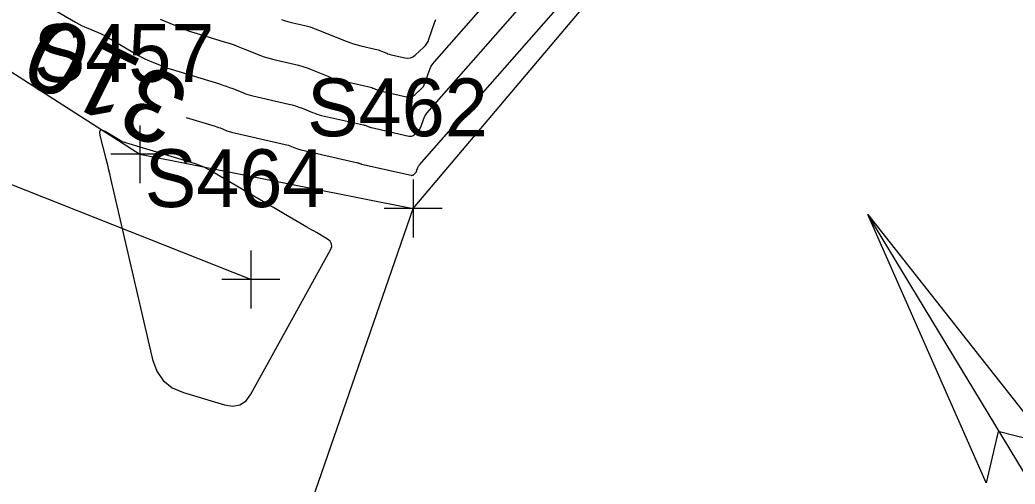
# Model space of a CAD drawing. Extents: x 816928 to 825690, y 436959 to 448212.
# Drawn here: x 819124.7 to 819193.5, y 445066.4 to 445098.5 of the extents above; entities that cross this region are included whole.
import ezdxf

# ---------------------------------------------------------------- set-up
doc = ezdxf.new("R2010")
doc.units = 0
for name, color, linetype in [('DESIGN - SCRATCH - User 1', 7, 'Continuous'), ('SURVEY - CONTOURS - Index with Text', 7, 'Continuous'), ('SURVEY - CONTOURS - Intermediate with optional Text', 7, 'Continuous'), ('SURVEY - DRAINAGE - Area Shapes', 7, 'Continuous'), ('SURVEY - DRAINAGE - Bridge Hydraulic Data - Points - Locators', 7, 'Continuous'), ('SURVEY - DRAINAGE - Bridge Hydraulic Data - Points - Numbers', 7, 'Continuous'), ('SURVEY - DRAINAGE - Bridge Hydraulic Data with Text', 7, 'Continuous'), ('SURVEY - NON-TRANSPORTATION - Features', 7, 'Continuous'), ('SURVEY - NON-TRANSPORTATION - Features - Points - Locators', 7, 'Continuous'), ('SURVEY - NON-TRANSPORTATION - Features - Points - Numbers', 7, 'Continuous')]:
    doc.layers.add(name, color=color, linetype=linetype)

msp = doc.modelspace()

# ---------------------------------------------------------------- linework, layer by layer
at = {"layer": 'DESIGN - SCRATCH - User 1'}
msp.add_lwpolyline([(818956.171, 444831.571), (819007.723, 444876.332), (819039.866, 444927.28), (819073.736, 444980.662), (819106.847, 445041.823), (819138.426, 445046.447), (819151.916, 445085.429), (819199.939, 445142.243)], dxfattribs=at)
at = {"layer": 'SURVEY - CONTOURS - Index with Text'}
msp.add_lwpolyline([(819136.216, 445091.728), (819138.221, 445091.119), (819138.336, 445091.083), (819138.45, 445091.044), (819138.563, 445091.003), (819138.675, 445090.959), (819139.041, 445090.81), (819139.12, 445090.78), (819139.199, 445090.754), (819139.28, 445090.73), (819139.362, 445090.709), (819143.064, 445089.864), (819143.176, 445089.836), (819143.287, 445089.804), (819143.396, 445089.767), (819143.504, 445089.726), (819143.853, 445089.584), (819143.929, 445089.555), (819144.005, 445089.529), (819144.082, 445089.507), (819144.161, 445089.487), (819148.078, 445088.598), (819148.104, 445088.592), (819148.13, 445088.584), (819148.156, 445088.576), (819148.181, 445088.566), (819148.264, 445088.532), (819148.282, 445088.526), (819148.3, 445088.52), (819148.318, 445088.514), (819148.336, 445088.51), (819151.779, 445087.729), (819151.827, 445087.724), (819151.873, 445087.73), (819151.916, 445087.747), (819151.955, 445087.777), (819152.079, 445087.891), (819152.103, 445087.917), (819152.124, 445087.945), (819152.142, 445087.975), (819152.155, 445088.008), (819152.241, 445088.259), (819152.262, 445088.311), (819152.287, 445088.361), (819152.318, 445088.407), (819152.353, 445088.451), (819189.446, 445130.635)], dxfattribs=at)
at = {"layer": 'SURVEY - CONTOURS - Intermediate with optional Text'}
for points in [[(819126.315, 445099.643), (819128.557, 445098.319), (819128.764, 445098.202), (819128.976, 445098.092), (819129.191, 445097.991), (819129.41, 445097.897), (819130.133, 445097.604), (819130.287, 445097.539), (819130.437, 445097.468), (819130.585, 445097.392), (819130.731, 445097.31), (819132.925, 445096.019), (819133.138, 445095.899), (819133.354, 445095.787), (819133.575, 445095.684), (819133.8, 445095.588), (819134.54, 445095.288), (819134.699, 445095.226), (819134.859, 445095.167), (819135.021, 445095.112), (819135.184, 445095.06), (819138.528, 445094.044), (819138.759, 445093.971), (819138.988, 445093.893), (819139.215, 445093.81), (819139.44, 445093.722), (819140.173, 445093.425), (819140.331, 445093.365), (819140.491, 445093.311), (819140.653, 445093.263), (819140.817, 445093.222), (819143.326, 445092.649), (819143.556, 445092.592), (819143.784, 445092.525), (819144.009, 445092.45), (819144.231, 445092.365), (819144.951, 445092.073), (819145.106, 445092.014), (819145.264, 445091.961), (819145.423, 445091.914), (819145.584, 445091.874), (819148.478, 445091.217), (819148.534, 445091.203), (819148.589, 445091.187), (819148.644, 445091.169), (819148.698, 445091.148), (819148.873, 445091.078), (819148.91, 445091.063), (819148.948, 445091.05), (819148.987, 445091.039), (819149.026, 445091.029), (819151.617, 445090.442), (819151.724, 445090.43), (819151.823, 445090.443), (819151.916, 445090.481), (819152.001, 445090.545), (819152.271, 445090.794), (819152.325, 445090.85), (819152.37, 445090.911), (819152.408, 445090.977), (819152.438, 445091.049), (819152.625, 445091.596), (819152.67, 445091.71), (819152.726, 445091.818), (819152.792, 445091.92), (819152.869, 445092.016), (819182.895, 445126.162)], [(819134.413, 445098.518), (819134.693, 445098.399), (819135.876, 445097.92), (819136.131, 445097.82), (819136.388, 445097.726), (819136.647, 445097.637), (819136.907, 445097.555), (819138.836, 445096.969), (819139.182, 445096.859), (819139.526, 445096.742), (819139.867, 445096.618), (819140.205, 445096.485), (819141.305, 445096.04), (819141.542, 445095.949), (819141.782, 445095.868), (819142.026, 445095.797), (819142.272, 445095.735), (819143.685, 445095.413), (819143.985, 445095.338), (819144.282, 445095.251), (819144.576, 445095.152), (819144.865, 445095.041), (819146.021, 445094.573), (819146.27, 445094.478), (819146.523, 445094.393), (819146.778, 445094.319), (819147.037, 445094.254), (819148.878, 445093.836), (819148.964, 445093.815), (819149.048, 445093.791), (819149.132, 445093.762), (819149.214, 445093.731), (819149.481, 445093.623), (819149.539, 445093.601), (819149.597, 445093.581), (819149.656, 445093.564), (819149.716, 445093.549), (819151.456, 445093.155), (819151.62, 445093.136), (819151.773, 445093.156), (819151.916, 445093.215), (819152.048, 445093.313), (819152.463, 445093.697), (819152.546, 445093.783), (819152.617, 445093.877), (819152.674, 445093.98), (819152.72, 445094.09), (819153.009, 445094.932), (819153.078, 445095.108), (819153.164, 445095.275), (819153.266, 445095.432), (819153.384, 445095.58), (819176.343, 445121.689)], [(819142.821, 445098.504), (819143.072, 445098.42), (819143.326, 445098.345), (819143.583, 445098.281), (819144.428, 445098.088), (819144.608, 445098.043), (819144.786, 445097.991), (819144.961, 445097.932), (819145.134, 445097.866), (819147.277, 445096.998), (819147.527, 445096.903), (819147.779, 445096.818), (819148.035, 445096.743), (819148.294, 445096.679), (819149.279, 445096.455), (819149.394, 445096.427), (819149.507, 445096.394), (819149.62, 445096.356), (819149.73, 445096.314), (819150.09, 445096.168), (819150.168, 445096.138), (819150.246, 445096.112), (819150.326, 445096.089), (819150.406, 445096.069), (819151.347, 445095.855), (819151.543, 445095.833), (819151.726, 445095.857), (819151.897, 445095.928), (819152.055, 445096.045), (819152.644, 445096.589), (819152.761, 445096.711), (819152.861, 445096.845), (819152.943, 445096.99), (819153.008, 445097.147), (819153.394, 445098.274), (819153.487, 445098.509)], [(819131.78, 445090.061), (819130.613, 445090.747), (819130.403, 445090.841), (819130.273, 445090.827), (819130.224, 445090.707), (819130.255, 445090.478), (819130.662, 445088.879), (819130.749, 445088.536), (819130.833, 445088.192), (819130.916, 445087.849), (819130.997, 445087.504), (819133.896, 445074.992), (819134.183, 445074.187), (819134.636, 445073.537), (819135.255, 445073.042), (819136.04, 445072.703), (819138.874, 445071.847), (819139.443, 445071.756), (819139.938, 445071.849), (819140.357, 445072.128), (819140.7, 445072.591), (819146.194, 445082.571), (819146.279, 445082.796), (819146.273, 445082.995), (819146.176, 445083.17), (819145.988, 445083.319), (819145.222, 445083.766), (819145.059, 445083.862), (819144.895, 445083.958), (819144.731, 445084.053), (819144.567, 445084.149), (819142.955, 445085.09), (819142.61, 445085.292), (819142.265, 445085.493), (819141.919, 445085.695), (819141.574, 445085.896), (819138.155, 445087.893), (819138.074, 445087.94), (819137.994, 445087.987), (819137.914, 445088.033), (819137.834, 445088.08), (819137.572, 445088.233), (819137.516, 445088.265), (819137.458, 445088.294), (819137.399, 445088.32), (819137.338, 445088.344), (819137.087, 445088.438), (819137.033, 445088.458), (819136.979, 445088.476), (819136.924, 445088.494), (819136.869, 445088.511), (819131.81, 445090.049), (819131.806, 445090.05), (819131.803, 445090.051), (819131.8, 445090.052), (819131.797, 445090.053), (819131.788, 445090.057), (819131.786, 445090.058), (819131.784, 445090.059), (819131.782, 445090.06), (819131.78, 445090.061)]]:
    msp.add_lwpolyline(points, dxfattribs=at)
at = {"layer": 'SURVEY - DRAINAGE - Area Shapes'}
msp.add_line((819217.034, 445029.423), (819183.341, 445085.009), dxfattribs=at)
msp.add_lwpolyline([(819183.341, 445085.009), (819195.898, 445069.116), (819192.37, 445070.018), (819191.537, 445066.473)], close=True, dxfattribs=at)
msp.add_lwpolyline([(819183.341, 445085.009), (819195.898, 445069.116), (819192.37, 445070.018), (819191.537, 445066.473), (819183.341, 445085.009)], dxfattribs=at)
at = {"layer": 'SURVEY - DRAINAGE - Bridge Hydraulic Data - Points - Locators'}
for p, q in [((819133.011, 445091.182), (819133.011, 445087.182)), ((819135.011, 445089.182), (819131.011, 445089.182)), ((819151.916, 445087.429), (819151.916, 445083.429)), ((819153.916, 445085.429), (819149.916, 445085.429))]:
    msp.add_line(p, q, dxfattribs=at)
at = {"layer": 'SURVEY - DRAINAGE - Bridge Hydraulic Data with Text'}
msp.add_lwpolyline([(818993.883, 445133.462), (818995.19, 445132.955), (819012.402, 445118.67), (819047.383, 445104.376), (819092.261, 445098.133), (819110.73, 445103.479), (819133.011, 445089.182), (819151.916, 445085.429)], dxfattribs=at)
at = {"layer": 'SURVEY - NON-TRANSPORTATION - Features'}
msp.add_lwpolyline([(819140.689, 445080.529), (819097.737, 445097.538), (819000.89, 445063.371), (818928.914, 445024.247)], dxfattribs=at)
at = {"layer": 'SURVEY - NON-TRANSPORTATION - Features - Points - Locators'}
for p, q in [((819140.689, 445082.529), (819140.689, 445078.529)), ((819142.689, 445080.529), (819138.689, 445080.529))]:
    msp.add_line(p, q, dxfattribs=at)

# ---------------------------------------------------------------- texts
at = {"layer": 'SURVEY - CONTOURS - Index with Text'}
msp.add_text('310', height=5, rotation=153.52422, dxfattribs=at).set_placement((819136.743, 445093.911))
at = {"layer": 'SURVEY - DRAINAGE - Bridge Hydraulic Data - Points - Numbers'}
for s, p in [('S457', (819125.675, 445094.182)), ('S462', (819144.58, 445090.429))]:
    msp.add_text(s, height=4, dxfattribs=at).set_placement(p)
at = {"layer": 'SURVEY - NON-TRANSPORTATION - Features - Points - Numbers'}
msp.add_text('S464', height=4, dxfattribs=at).set_placement((819133.353, 445085.529))

doc.saveas('drawing.dxf')
